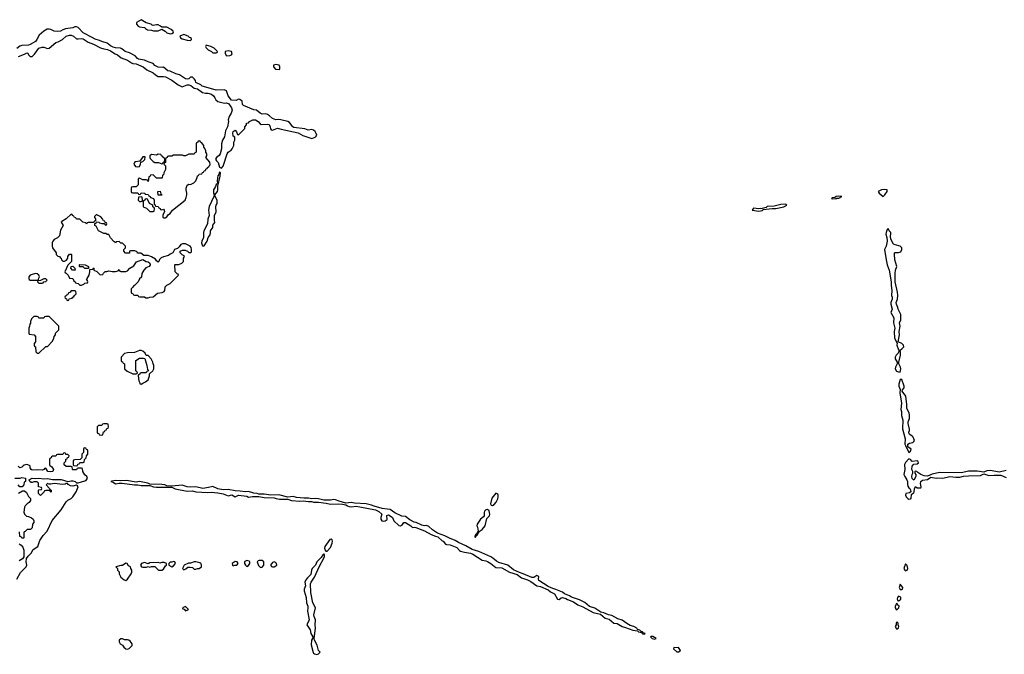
# Model space of a CAD drawing. Header units: inches. Extents: x 2769379 to 2883802, y 684208 to 828654.
# Tile 290 of 298: x 2845125 to 2856670, y 820425 to 827864. Entities that reach past the tile are written whole.
import ezdxf

# ---------------------------------------------------------------- set-up
doc = ezdxf.new("R2010")
doc.units = ezdxf.units.IN
doc.header["$MEASUREMENT"] = 0
doc.layers.add('C8842', color=7, linetype='Continuous')
doc.layers.add('C8852', color=7, linetype='Continuous')

msp = doc.modelspace()

# ---------------------------------------------------------------- linework, layer by layer
at = {"layer": 'C8842', "color": 2, "elevation": 2}
for points in [[(2845110, 827433), (2845181, 827459), (2845210, 827475), (2845222, 827470), (2845230, 827454), (2845250, 827434), (2845270, 827434), (2845300, 827460), (2845350, 827531), (2845390, 827543), (2845410, 827541), (2845450, 827525), (2845470, 827531), (2845550, 827598), (2845576, 827604), (2845629, 827631), (2845669, 827670), (2845710, 827684), (2845730, 827682), (2845756, 827670), (2845790, 827641), (2845810, 827639), (2845850, 827645), (2845870, 827639), (2845930, 827601), (2845990, 827579), (2846073, 827533), (2846110, 827521), (2846153, 827513), (2846190, 827499), (2846244, 827464), (2846272, 827452), (2846317, 827417), (2846390, 827390), (2846437, 827357), (2846450, 827351), (2846490, 827346), (2846572, 827310), (2846616, 827276), (2846690, 827242), (2846717, 827217), (2846750, 827198), (2846810, 827199), (2846833, 827193), (2846910, 827155), (2846982, 827102), (2847030, 827076), (2847090, 827101), (2847110, 827101), (2847133, 827093), (2847170, 827062), (2847210, 827052), (2847270, 827011), (2847303, 827003), (2847330, 827004), (2847376, 826990), (2847399, 826970), (2847415, 826950), (2847426, 826926), (2847447, 826907), (2847527, 826887), (2847551, 826891), (2847577, 826877), (2847610, 826831), (2847615, 826805), (2847603, 826770), (2847581, 826730), (2847571, 826690), (2847575, 826670), (2847563, 826610), (2847537, 826563), (2847526, 826490), (2847505, 826450), (2847491, 826410), (2847491, 826350), (2847476, 826290), (2847466, 826274), (2847432, 826250), (2847422, 826230), (2847431, 826210), (2847451, 826190), (2847470, 826134), (2847490, 826122), (2847513, 826147), (2847557, 826290), (2847569, 826310), (2847605, 826335), (2847618, 826350), (2847638, 826390), (2847638, 826430), (2847648, 826450), (2847647, 826487), (2847630, 826498), (2847627, 826507), (2847624, 826530), (2847628, 826552), (2847651, 826571), (2847666, 826550), (2847678, 826518), (2847690, 826514), (2847720, 826540), (2847766, 826590), (2847766, 826610), (2847786, 826630), (2847786, 826650), (2847810, 826654), (2847818, 826670), (2847858, 826690), (2847891, 826690), (2847921, 826670), (2847943, 826643), (2847956, 826636), (2848030, 826638), (2848050, 826634), (2848064, 826610), (2848065, 826585), (2848075, 826575), (2848090, 826571), (2848150, 826593), (2848190, 826581), (2848390, 826537), (2848447, 826507), (2848550, 826473), (2848591, 826489), (2848602, 826498), (2848609, 826510), (2848603, 826530), (2848590, 826553), (2848570, 826569), (2848550, 826576), (2848506, 826570), (2848470, 826583), (2848340, 826600), (2848327, 826607), (2848290, 826659), (2848270, 826669), (2848188, 826692), (2848165, 826694), (2848128, 826690), (2848090, 826704), (2848056, 826736), (2848030, 826753), (2848010, 826759), (2847970, 826757), (2847944, 826770), (2847902, 826802), (2847870, 826809), (2847750, 826858), (2847738, 826870), (2847735, 826910), (2847706, 826930), (2847690, 826934), (2847665, 826915), (2847610, 826921), (2847569, 826970), (2847549, 827029), (2847522, 827042), (2847430, 827039), (2847280, 827080), (2847266, 827086), (2847250, 827102), (2847190, 827129), (2847185, 827150), (2847172, 827172), (2847150, 827189), (2847130, 827189), (2847110, 827169), (2847090, 827165), (2847070, 827169), (2846999, 827219), (2846958, 827230), (2846890, 827259), (2846864, 827264), (2846810, 827308), (2846796, 827304), (2846750, 827306), (2846710, 827329), (2846689, 827349), (2846630, 827369), (2846590, 827389), (2846520, 827400), (2846508, 827408), (2846481, 827441), (2846414, 827474), (2846362, 827490), (2846324, 827524), (2846309, 827529), (2846250, 827533), (2846221, 827541), (2846190, 827557), (2846150, 827589), (2846087, 827607), (2846061, 827621), (2846010, 827637), (2845977, 827657), (2845870, 827709), (2845812, 827772), (2845790, 827781), (2845770, 827781), (2845750, 827769), (2845662, 827758), (2845630, 827747), (2845602, 827730), (2845570, 827724), (2845530, 827729), (2845490, 827749), (2845470, 827754), (2845447, 827753), (2845410, 827729), (2845355, 827684), (2845327, 827630), (2845311, 827610), (2845250, 827573), (2845230, 827567), (2845150, 827561), (2845128, 827552), (2845090, 827526)], [(2845090, 821306), (2845135, 821385), (2845201, 821450), (2845209, 821470), (2845202, 821510), (2845206, 821550), (2845224, 821576), (2845258, 821610), (2845285, 821655), (2845339, 821690), (2845362, 821758), (2845376, 821784), (2845401, 821819), (2845449, 821870), (2845506, 821994), (2845610, 822118), (2845669, 822211), (2845689, 822231), (2845729, 822250), (2845749, 822270), (2845789, 822330), (2845809, 822390), (2845802, 822402), (2845790, 822409), (2845750, 822397), (2845720, 822400), (2845695, 822415), (2845687, 822427), (2845670, 822428), (2845659, 822421), (2845630, 822416), (2845530, 822429), (2845490, 822418), (2845470, 822418), (2845450, 822426), (2845434, 822410), (2845474, 822370), (2845478, 822358), (2845494, 822350), (2845493, 822327), (2845486, 822330), (2845482, 822342), (2845470, 822346), (2845430, 822346), (2845418, 822342), (2845414, 822330), (2845370, 822288), (2845346, 822310), (2845346, 822350), (2845350, 822354), (2845382, 822358), (2845386, 822370), (2845382, 822382), (2845347, 822387), (2845346, 822430), (2845330, 822446), (2845290, 822446), (2845270, 822438), (2845260, 822440), (2845246, 822450), (2845238, 822470), (2845270, 822490), (2845310, 822485), (2845350, 822490), (2845410, 822484), (2845450, 822488), (2845510, 822475), (2845613, 822473), (2845689, 822451), (2845730, 822460), (2845750, 822458), (2845776, 822450), (2845790, 822436), (2845810, 822435), (2845890, 822458), (2845909, 822470), (2845921, 822490), (2845913, 822510), (2845889, 822530), (2845866, 822570), (2845862, 822602), (2845850, 822606), (2845810, 822606), (2845798, 822602), (2845790, 822586), (2845750, 822586), (2845746, 822590), (2845742, 822622), (2845730, 822626), (2845670, 822626), (2845647, 822647), (2845646, 822670), (2845666, 822690), (2845667, 822713), (2845682, 822718), (2845687, 822733), (2845702, 822738), (2845706, 822750), (2845690, 822766), (2845667, 822767), (2845662, 822782), (2845650, 822786), (2845638, 822782), (2845630, 822766), (2845570, 822766), (2845558, 822762), (2845550, 822746), (2845510, 822746), (2845498, 822742), (2845493, 822727), (2845478, 822722), (2845474, 822710), (2845474, 822650), (2845478, 822638), (2845504, 822624), (2845522, 822590), (2845512, 822570), (2845490, 822564), (2845455, 822570), (2845430, 822606), (2845418, 822602), (2845414, 822590), (2845390, 822582), (2845330, 822589), (2845270, 822583), (2845259, 822590), (2845249, 822610), (2845249, 822630), (2845240, 822640), (2845210, 822649), (2845178, 822642), (2845165, 822635), (2845150, 822618), (2845126, 822610), (2845106, 822630)], [(2845070, 822492), (2845130, 822491), (2845150, 822496), (2845192, 822490), (2845194, 822450), (2845178, 822442), (2845174, 822410), (2845153, 822387), (2845127, 822387), (2845106, 822410)], [(2850000, 821861), (2849965, 821885), (2849923, 821923), (2849895, 821935), (2849870, 821933), (2849840, 821940), (2849774, 821970), (2849750, 821976), (2849701, 822001), (2849650, 822039), (2849606, 822046), (2849522, 822082), (2849470, 822124), (2849435, 822125), (2849374, 822134), (2849281, 822161), (2849250, 822175), (2849186, 822190), (2849050, 822197), (2849010, 822204), (2848950, 822196), (2848870, 822219), (2848830, 822237), (2848810, 822239), (2848770, 822232), (2848690, 822232), (2848630, 822249), (2848593, 822253), (2848550, 822249), (2848510, 822255), (2848456, 822256), (2848370, 822265), (2848330, 822275), (2848270, 822268), (2848165, 822295), (2848070, 822292), (2847990, 822304), (2847930, 822301), (2847908, 822310), (2847870, 822315), (2847810, 822332), (2847770, 822329), (2847710, 822339), (2847650, 822341), (2847570, 822358), (2847510, 822355), (2847450, 822364), (2847390, 822393), (2847341, 822379), (2847271, 822369), (2847191, 822389), (2847130, 822384), (2847090, 822390), (2847030, 822409), (2846910, 822397), (2846850, 822399), (2846826, 822410), (2846790, 822417), (2846650, 822419), (2846628, 822430), (2846530, 822452), (2846490, 822445), (2846376, 822464), (2846310, 822459), (2846250, 822461), (2846205, 822455), (2846194, 822450), (2846223, 822443), (2846250, 822425), (2846290, 822432), (2846328, 822432), (2846470, 822411), (2846510, 822411), (2846550, 822404), (2846650, 822405), (2846694, 822390), (2846730, 822386), (2846910, 822383), (2846950, 822366), (2847090, 822336), (2847150, 822342), (2847190, 822331), (2847330, 822323), (2847370, 822327), (2847450, 822320), (2847510, 822308), (2847570, 822283), (2847614, 822294), (2847650, 822271), (2847690, 822291), (2847790, 822279), (2847810, 822267), (2847855, 822275), (2847930, 822276), (2847990, 822265), (2848110, 822261), (2848131, 822251), (2848170, 822242), (2848270, 822243), (2848314, 822230), (2848410, 822219), (2848450, 822225), (2848510, 822215), (2848550, 822216), (2848570, 822208), (2848628, 822208), (2848718, 822198), (2848770, 822186), (2848868, 822188), (2848910, 822184), (2848950, 822178), (2848970, 822164), (2848990, 822159), (2849010, 822156), (2849070, 822160), (2849115, 822155), (2849298, 822118), (2849338, 822098), (2849372, 822070), (2849359, 822030), (2849361, 822010), (2849371, 821991), (2849390, 821987), (2849410, 821991), (2849433, 822007), (2849430, 822052), (2849450, 822059), (2849470, 822050), (2849498, 822030), (2849512, 821990), (2849570, 821936), (2849590, 821931), (2849613, 821947), (2849629, 821971), (2849650, 821971), (2849712, 821930), (2849730, 821912), (2849750, 821916), (2849769, 821911), (2849873, 821873), (2849950, 821831), (2850000, 821812)], [(2845110, 822314), (2845160, 822340), (2845180, 822340), (2845204, 822324), (2845230, 822274), (2845254, 822250), (2845254, 822230), (2845237, 822203), (2845214, 822190), (2845190, 822166), (2845182, 822150), (2845174, 822090), (2845182, 822070), (2845206, 822046), (2845230, 822042), (2845265, 822025), (2845282, 822010), (2845292, 821990), (2845292, 821970), (2845274, 821950), (2845272, 821908), (2845252, 821888), (2845213, 821887), (2845190, 821866), (2845178, 821862), (2845174, 821850), (2845174, 821790), (2845170, 821786), (2845150, 821786), (2845142, 821802), (2845127, 821807), (2845122, 821862)], [(2845120, 821720), (2845144, 821704), (2845162, 821682), (2845173, 821647), (2845172, 821568), (2845157, 821543), (2845120, 821520)]]:
    msp.add_lwpolyline(points, dxfattribs=at)
for points in [[(2846550, 827864), (2846494, 827830), (2846494, 827810), (2846514, 827790), (2846530, 827782), (2846590, 827774), (2846600, 827760), (2846624, 827744), (2846670, 827742), (2846693, 827733), (2846748, 827732), (2846790, 827754), (2846830, 827731), (2846851, 827711), (2846890, 827698), (2846910, 827702), (2846927, 827713), (2846924, 827730), (2846901, 827750), (2846850, 827775), (2846790, 827775), (2846775, 827790), (2846750, 827803), (2846730, 827804), (2846690, 827795), (2846678, 827798), (2846666, 827810), (2846610, 827828)], [(2847050, 827689), (2847002, 827670), (2847012, 827650), (2847030, 827638), (2847090, 827625), (2847130, 827622), (2847138, 827630), (2847134, 827650), (2847117, 827657), (2847102, 827670)], [(2847310, 827566), (2847302, 827550), (2847310, 827534), (2847334, 827510), (2847373, 827493), (2847390, 827474), (2847430, 827474), (2847442, 827478), (2847446, 827490), (2847406, 827530), (2847366, 827550)], [(2847570, 827499), (2847534, 827490), (2847534, 827470), (2847545, 827445), (2847550, 827442), (2847590, 827445), (2847608, 827452), (2847615, 827465), (2847608, 827490)], [(2848130, 827338), (2848102, 827330), (2848102, 827310), (2848126, 827286), (2848170, 827282), (2848175, 827290), (2848175, 827310), (2848168, 827330)], [(2847230, 826446), (2847218, 826442), (2847213, 826427), (2847198, 826422), (2847194, 826410), (2847194, 826310), (2847178, 826302), (2847170, 826288), (2847110, 826286), (2847070, 826268), (2847050, 826268), (2847035, 826275), (2846930, 826278), (2846910, 826266), (2846870, 826266), (2846858, 826262), (2846853, 826247), (2846838, 826242), (2846834, 826230), (2846834, 826190), (2846818, 826182), (2846814, 826170), (2846834, 826150), (2846834, 826110), (2846814, 826070), (2846813, 826047), (2846798, 826042), (2846794, 826010), (2846790, 826006), (2846730, 826006), (2846690, 826046), (2846658, 826042), (2846653, 826027), (2846638, 826022), (2846632, 825968), (2846626, 825970), (2846622, 825982), (2846610, 825986), (2846570, 825986), (2846530, 826006), (2846518, 826002), (2846514, 825990), (2846513, 825927), (2846490, 825906), (2846450, 825906), (2846438, 825902), (2846434, 825890), (2846434, 825850), (2846438, 825838), (2846450, 825834), (2846510, 825834), (2846518, 825818), (2846530, 825814), (2846542, 825818), (2846550, 825834), (2846592, 825832), (2846598, 825818), (2846630, 825814), (2846638, 825798), (2846654, 825790), (2846658, 825778), (2846694, 825770), (2846702, 825750), (2846702, 825702), (2846713, 825693), (2846718, 825678), (2846750, 825674), (2846758, 825658), (2846774, 825650), (2846778, 825638), (2846790, 825634), (2846810, 825642), (2846818, 825630), (2846822, 825610), (2846804, 825576), (2846802, 825550), (2846810, 825542), (2846830, 825542), (2846850, 825552), (2846870, 825582), (2846890, 825592), (2846918, 825630), (2847064, 825750), (2847079, 825781), (2847085, 825810), (2847086, 825830), (2847076, 825870), (2847076, 825890), (2847090, 825925), (2847110, 825938), (2847130, 825932), (2847166, 825950), (2847190, 825974), (2847207, 826013), (2847210, 826034), (2847222, 826038), (2847230, 826054), (2847262, 826058), (2847267, 826073), (2847282, 826078), (2847287, 826093), (2847302, 826098), (2847307, 826113), (2847322, 826118), (2847326, 826130), (2847342, 826138), (2847346, 826150), (2847358, 826162), (2847356, 826196), (2847308, 826248), (2847318, 826270), (2847318, 826290), (2847308, 826310), (2847307, 826327), (2847296, 826356), (2847286, 826370), (2847286, 826390), (2847267, 826407), (2847262, 826422), (2847247, 826427), (2847242, 826442)], [(2846595, 826255), (2846570, 826255), (2846534, 826206), (2846483, 826197), (2846471, 826189), (2846465, 826170), (2846484, 826144), (2846510, 826138), (2846530, 826142), (2846542, 826170), (2846546, 826194), (2846570, 826202), (2846594, 826226)], [(2846750, 826286), (2846730, 826278), (2846670, 826282), (2846652, 826270), (2846651, 826250), (2846657, 826237), (2846690, 826202), (2846710, 826192), (2846752, 826192), (2846790, 826174), (2846802, 826178), (2846807, 826193), (2846822, 826198), (2846826, 826230), (2846822, 826242), (2846807, 826247), (2846802, 826262), (2846787, 826267), (2846782, 826282)], [(2847470, 826078), (2847462, 826050), (2847448, 826032), (2847443, 826010), (2847441, 825970), (2847445, 825950), (2847440, 825940), (2847428, 825932), (2847421, 825910), (2847396, 825870), (2847396, 825836), (2847405, 825810), (2847402, 825790), (2847346, 825674), (2847339, 825630), (2847347, 825570), (2847330, 825526), (2847327, 825470), (2847284, 825390), (2847279, 825370), (2847279, 825310), (2847261, 825270), (2847258, 825250), (2847264, 825224), (2847270, 825214), (2847290, 825214), (2847322, 825270), (2847334, 825310), (2847357, 825343), (2847364, 825370), (2847364, 825390), (2847388, 825430), (2847390, 825454), (2847415, 825485), (2847409, 825510), (2847409, 825570), (2847429, 825610), (2847425, 825670), (2847429, 825691), (2847442, 825710), (2847439, 825750), (2847418, 825790), (2847415, 825810), (2847444, 825850), (2847449, 825870), (2847448, 825912), (2847477, 826030), (2847478, 826070)], [(2846790, 825806), (2846749, 825809), (2846746, 825850), (2846773, 825853), (2846782, 825822), (2846792, 825812)], [(2846550, 825786), (2846518, 825782), (2846514, 825750), (2846530, 825734), (2846550, 825734), (2846562, 825738), (2846566, 825750), (2846562, 825782)], [(2846610, 825766), (2846598, 825762), (2846593, 825747), (2846578, 825742), (2846574, 825730), (2846574, 825670), (2846613, 825653), (2846650, 825614), (2846690, 825614), (2846702, 825618), (2846706, 825650), (2846702, 825662), (2846686, 825670), (2846686, 825690), (2846646, 825710), (2846622, 825762)], [(2845730, 825586), (2845671, 825529), (2845620, 825500), (2845612, 825490), (2845634, 825450), (2845604, 825396), (2845594, 825330), (2845570, 825306), (2845530, 825288), (2845512, 825270), (2845505, 825250), (2845505, 825210), (2845511, 825190), (2845552, 825130), (2845554, 825110), (2845573, 825093), (2845594, 825090), (2845598, 825078), (2845612, 825070), (2845614, 825050), (2845633, 825033), (2845650, 825032), (2845675, 825045), (2845688, 825070), (2845688, 825090), (2845710, 825114), (2845730, 825114), (2845734, 825110), (2845734, 825030), (2845690, 824986), (2845654, 824910), (2845658, 824898), (2845670, 824894), (2845692, 824870), (2845710, 824834), (2845750, 824832), (2845762, 824802), (2845774, 824790), (2845778, 824778), (2845810, 824772), (2845830, 824754), (2845850, 824754), (2845876, 824764), (2845890, 824774), (2845922, 824778), (2845926, 824790), (2845922, 824802), (2845908, 824810), (2845918, 824822), (2845918, 824830), (2845938, 824870), (2845948, 824910), (2845946, 824934), (2845982, 824938), (2845990, 824954), (2845994, 824950), (2845994, 824930), (2846030, 824914), (2846070, 824874), (2846102, 824878), (2846107, 824893), (2846128, 824912), (2846147, 824913), (2846170, 824922), (2846210, 824912), (2846250, 824912), (2846278, 824922), (2846290, 824934), (2846298, 824918), (2846310, 824914), (2846370, 824912), (2846390, 824922), (2846418, 824950), (2846462, 824978), (2846495, 825025), (2846570, 825054), (2846610, 825031), (2846630, 825026), (2846650, 825011), (2846656, 824990), (2846642, 824970), (2846606, 824954), (2846582, 824930), (2846558, 824890), (2846552, 824848), (2846530, 824826), (2846514, 824790), (2846473, 824747), (2846458, 824742), (2846453, 824727), (2846434, 824710), (2846434, 824670), (2846438, 824658), (2846453, 824653), (2846458, 824638), (2846470, 824634), (2846510, 824634), (2846518, 824618), (2846530, 824614), (2846590, 824614), (2846604, 824604), (2846630, 824602), (2846653, 824613), (2846690, 824614), (2846740, 824660), (2846795, 824665), (2846820, 824680), (2846828, 824690), (2846830, 824732), (2846850, 824752), (2846888, 824772), (2846986, 824870), (2846982, 824882), (2846970, 824886), (2846948, 824910), (2846946, 824990), (2846950, 824994), (2846990, 824994), (2847026, 825010), (2847046, 825030), (2847046, 825070), (2847058, 825090), (2847055, 825095), (2847029, 825109), (2847008, 825130), (2847006, 825150), (2847036, 825164), (2847064, 825164), (2847092, 825152), (2847110, 825134), (2847130, 825134), (2847138, 825142), (2847138, 825170), (2847135, 825195), (2847126, 825210), (2847070, 825238), (2847036, 825236), (2847014, 825230), (2846997, 825203), (2846977, 825183), (2846942, 825170), (2846922, 825130), (2846890, 825115), (2846870, 825099), (2846810, 825084), (2846786, 825074), (2846766, 825054), (2846758, 825030), (2846750, 825022), (2846730, 825038), (2846718, 825058), (2846670, 825085), (2846630, 825099), (2846580, 825100), (2846547, 825127), (2846508, 825128), (2846502, 825142), (2846476, 825156), (2846424, 825156), (2846414, 825150), (2846413, 825127), (2846367, 825127), (2846346, 825150), (2846346, 825170), (2846366, 825190), (2846366, 825210), (2846330, 825246), (2846310, 825246), (2846290, 825266), (2846258, 825262), (2846250, 825246), (2846242, 825262), (2846230, 825266), (2846190, 825306), (2846170, 825346), (2846150, 825346), (2846136, 825356), (2846110, 825358), (2846048, 825390), (2846022, 825442), (2846006, 825450), (2846006, 825474), (2846022, 825478), (2846026, 825494), (2846052, 825492), (2846062, 825482), (2846090, 825474), (2846114, 825474), (2846130, 825454), (2846142, 825458), (2846146, 825470), (2846142, 825482), (2846126, 825486), (2846122, 825502), (2846107, 825507), (2846098, 825530), (2846075, 825555), (2846030, 825578), (2846022, 825578), (2846002, 825558), (2846004, 825544), (2846014, 825530), (2846014, 825506), (2845998, 825502), (2845994, 825486), (2845930, 825486), (2845918, 825482), (2845910, 825468), (2845902, 825482), (2845866, 825490), (2845830, 825526), (2845790, 825526), (2845782, 825542), (2845767, 825547), (2845762, 825562), (2845746, 825570), (2845742, 825582)], [(2845930, 824946), (2845890, 824948), (2845870, 824966), (2845830, 824966), (2845826, 824970), (2845826, 824990), (2845830, 824994), (2845892, 824992), (2845933, 824973), (2845934, 824946)], [(2845310, 824889), (2845270, 824879), (2845250, 824869), (2845231, 824850), (2845231, 824830), (2845238, 824818), (2845250, 824811), (2845330, 824812), (2845346, 824814), (2845346, 824826), (2845358, 824850), (2845349, 824870), (2845330, 824884)], [(2845770, 824928), (2845746, 824930), (2845726, 824950), (2845728, 824972), (2845750, 824974), (2845773, 824953), (2845774, 824930)], [(2845430, 824826), (2845410, 824826), (2845384, 824816), (2845370, 824806), (2845338, 824802), (2845334, 824790), (2845350, 824774), (2845390, 824774), (2845402, 824778), (2845407, 824793), (2845430, 824794), (2845446, 824810)], [(2845770, 824686), (2845730, 824686), (2845713, 824667), (2845698, 824662), (2845693, 824647), (2845678, 824642), (2845673, 824627), (2845658, 824622), (2845654, 824610), (2845658, 824598), (2845673, 824593), (2845678, 824578), (2845690, 824574), (2845702, 824578), (2845707, 824593), (2845742, 824598), (2845747, 824613), (2845762, 824618), (2845767, 824633), (2845786, 824650), (2845782, 824682)], [(2845470, 824386), (2845430, 824386), (2845418, 824382), (2845410, 824366), (2845350, 824366), (2845342, 824382), (2845330, 824386), (2845290, 824386), (2845264, 824356), (2845253, 824327), (2845252, 824308), (2845244, 824296), (2845242, 824270), (2845234, 824250), (2845234, 824190), (2845238, 824178), (2845294, 824170), (2845312, 824150), (2845312, 824090), (2845294, 824070), (2845294, 824050), (2845298, 824038), (2845312, 824030), (2845314, 823970), (2845330, 823954), (2845350, 823954), (2845430, 824034), (2845450, 824034), (2845510, 824094), (2845527, 824133), (2845528, 824152), (2845546, 824170), (2845546, 824190), (2845586, 824230), (2845586, 824270)], [(2846550, 823988), (2846530, 823988), (2846470, 823962), (2846390, 823959), (2846354, 823950), (2846314, 823910), (2846314, 823870), (2846318, 823858), (2846330, 823854), (2846338, 823838), (2846354, 823830), (2846354, 823770), (2846384, 823744), (2846450, 823714), (2846490, 823714), (2846502, 823718), (2846506, 823730), (2846488, 823748), (2846489, 823871), (2846530, 823896), (2846578, 823898), (2846592, 823892), (2846618, 823810), (2846622, 823762), (2846634, 823750), (2846618, 823742), (2846610, 823726), (2846550, 823726), (2846538, 823722), (2846534, 823710), (2846518, 823702), (2846514, 823690), (2846522, 823630), (2846534, 823606), (2846534, 823594), (2846550, 823592), (2846570, 823602), (2846601, 823619), (2846630, 823642), (2846648, 823690), (2846647, 823713), (2846688, 823750), (2846698, 823770), (2846698, 823810), (2846689, 823829), (2846688, 823848), (2846668, 823890), (2846630, 823926), (2846610, 823926), (2846595, 823955), (2846570, 823978)], [(2846150, 823126), (2846110, 823126), (2846098, 823122), (2846090, 823106), (2846050, 823106), (2846034, 823090), (2846034, 823030), (2846038, 823018), (2846053, 823013), (2846058, 822998), (2846090, 822994), (2846102, 822998), (2846107, 823033), (2846122, 823038), (2846127, 823053), (2846142, 823058), (2846147, 823073), (2846162, 823078), (2846166, 823090), (2846162, 823122)], [(2845890, 822846), (2845878, 822842), (2845874, 822830), (2845874, 822790), (2845854, 822770), (2845854, 822730), (2845833, 822707), (2845770, 822706), (2845758, 822702), (2845754, 822690), (2845754, 822650), (2845758, 822638), (2845790, 822634), (2845802, 822638), (2845807, 822653), (2845822, 822658), (2845830, 822674), (2845870, 822674), (2845882, 822678), (2845886, 822710), (2845906, 822730), (2845907, 822753), (2845926, 822770), (2845926, 822810), (2845922, 822822), (2845907, 822827), (2845902, 822842)], [(2848776, 821776), (2848763, 821770), (2848702, 821690), (2848699, 821670), (2848706, 821646), (2848715, 821635), (2848730, 821633), (2848770, 821676), (2848791, 821729), (2848794, 821750), (2848790, 821768)], [(2847790, 821524), (2847766, 821514), (2847762, 821510), (2847762, 821490), (2847771, 821470), (2847790, 821456), (2847810, 821465), (2847822, 821490), (2847822, 821510), (2847817, 821517)], [(2847970, 821526), (2847935, 821525), (2847920, 821520), (2847911, 821509), (2847925, 821465), (2847950, 821443), (2847970, 821447), (2847987, 821470), (2847986, 821510)], [(2848690, 821602), (2848678, 821590), (2848661, 821559), (2848611, 821510), (2848594, 821470), (2848555, 821430), (2848546, 821410), (2848539, 821361), (2848498, 821322), (2848480, 821300), (2848470, 821270), (2848477, 821230), (2848462, 821190), (2848459, 821170), (2848484, 821090), (2848488, 821030), (2848503, 820990), (2848505, 820970), (2848500, 820930), (2848518, 820830), (2848493, 820770), (2848532, 820712), (2848540, 820670), (2848561, 820630), (2848558, 820610), (2848548, 820592), (2848543, 820537), (2848566, 820446), (2848570, 820438), (2848582, 820430), (2848610, 820425), (2848629, 820431), (2848649, 820450), (2848630, 820470), (2848614, 820534), (2848581, 820590), (2848577, 820610), (2848593, 820730), (2848590, 820770), (2848592, 820830), (2848577, 820870), (2848576, 820890), (2848594, 820970), (2848564, 821030), (2848539, 821150), (2848536, 821250), (2848541, 821270), (2848581, 821330), (2848641, 821459), (2848690, 821551), (2848698, 821570), (2848699, 821590)], [(2846370, 821494), (2846330, 821468), (2846310, 821468), (2846254, 821450), (2846274, 821430), (2846272, 821410), (2846291, 821391), (2846291, 821370), (2846312, 821330), (2846350, 821298), (2846370, 821292), (2846390, 821305), (2846433, 821367), (2846439, 821390), (2846442, 821410), (2846428, 821430), (2846426, 821450), (2846403, 821463), (2846386, 821490)], [(2846790, 821502), (2846770, 821495), (2846750, 821502), (2846650, 821498), (2846630, 821486), (2846590, 821502), (2846554, 821490), (2846542, 821470), (2846552, 821452), (2846570, 821445), (2846614, 821446), (2846630, 821454), (2846650, 821446), (2846670, 821454), (2846710, 821454), (2846752, 821412), (2846790, 821411), (2846810, 821422), (2846836, 821464), (2846846, 821470), (2846846, 821490), (2846820, 821500)], [(2846930, 821515), (2846910, 821506), (2846890, 821506), (2846874, 821490), (2846874, 821470), (2846898, 821458), (2846910, 821452), (2846930, 821462), (2846954, 821490), (2846946, 821510)], [(2847190, 821509), (2847170, 821509), (2847130, 821494), (2847106, 821494), (2847054, 821470), (2847036, 821430), (2847050, 821416), (2847074, 821426), (2847095, 821445), (2847125, 821445), (2847150, 821442), (2847170, 821422), (2847190, 821422), (2847210, 821432), (2847230, 821432), (2847258, 821450), (2847256, 821476), (2847248, 821488), (2847236, 821496)], [(2847650, 821514), (2847618, 821490), (2847622, 821470), (2847630, 821462), (2847649, 821471), (2847670, 821472), (2847688, 821490), (2847675, 821510)], [(2848110, 821509), (2848090, 821502), (2848067, 821470), (2848076, 821456), (2848090, 821451), (2848110, 821451), (2848130, 821461), (2848139, 821470), (2848135, 821490), (2848123, 821503)], [(2847070, 820986), (2847034, 820970), (2847038, 820958), (2847053, 820953), (2847070, 820934), (2847090, 820942), (2847106, 820950)], [(2846330, 820608), (2846310, 820608), (2846292, 820590), (2846292, 820570), (2846302, 820550), (2846331, 820531), (2846345, 820510), (2846368, 820488), (2846390, 820485), (2846410, 820492), (2846446, 820530), (2846446, 820550), (2846420, 820580), (2846406, 820590), (2846390, 820595), (2846356, 820596)]]:
    msp.add_lwpolyline(points, close=True, dxfattribs=at)
at = {"layer": 'C8852', "color": 2, "elevation": 2}
for points in [[(2854730, 825797), (2854694, 825790), (2854694, 825786), (2854682, 825778), (2854650, 825775), (2854642, 825770), (2854650, 825765), (2854690, 825767), (2854706, 825770), (2854706, 825774), (2854730, 825772), (2854766, 825790)], [(2855270, 825874), (2855230, 825869), (2855192, 825850), (2855202, 825830), (2855250, 825792), (2855270, 825812), (2855295, 825850), (2855298, 825870)], [(2854110, 825702), (2854050, 825699), (2853970, 825678), (2853890, 825674), (2853878, 825662), (2853832, 825650), (2853834, 825646), (2853812, 825652), (2853790, 825649), (2853730, 825655), (2853712, 825630), (2853790, 825619), (2853830, 825628), (2853838, 825630), (2853842, 825638), (2853949, 825651), (2853991, 825651), (2854086, 825670), (2854122, 825690)], [(2855310, 825418), (2855297, 825403), (2855283, 825370), (2855282, 825350), (2855294, 825310), (2855297, 825270), (2855283, 825210), (2855267, 825170), (2855285, 825050), (2855297, 824990), (2855319, 824930), (2855344, 824790), (2855342, 824750), (2855350, 824690), (2855347, 824630), (2855354, 824610), (2855354, 824590), (2855339, 824550), (2855339, 824530), (2855357, 824470), (2855338, 824430), (2855375, 824370), (2855371, 824310), (2855386, 824250), (2855379, 824210), (2855381, 824130), (2855413, 824073), (2855411, 824050), (2855430, 823994), (2855450, 823992), (2855470, 824006), (2855493, 824030), (2855489, 824050), (2855470, 824069), (2855426, 824090), (2855442, 824170), (2855437, 824210), (2855449, 824270), (2855442, 824310), (2855455, 824345), (2855457, 824390), (2855455, 824410), (2855426, 824470), (2855423, 824490), (2855405, 824530), (2855402, 824550), (2855417, 824590), (2855422, 824630), (2855417, 824670), (2855389, 824790), (2855389, 824890), (2855395, 824930), (2855409, 824970), (2855388, 825048), (2855383, 825117), (2855384, 825130), (2855390, 825136), (2855430, 825135), (2855456, 825144), (2855469, 825170), (2855469, 825189), (2855448, 825210), (2855390, 825224), (2855370, 825234), (2855343, 825283), (2855334, 825310), (2855338, 825370), (2855321, 825390)], [(2855450, 823986), (2855438, 823982), (2855425, 823955), (2855402, 823930), (2855392, 823910), (2855392, 823890), (2855414, 823850), (2855414, 823830), (2855394, 823790), (2855391, 823770), (2855406, 823746), (2855430, 823736), (2855450, 823734), (2855456, 823770), (2855452, 823790), (2855433, 823830), (2855433, 823850), (2855453, 823930), (2855454, 823970)], [(2855470, 823646), (2855450, 823646), (2855435, 823590), (2855435, 823570), (2855447, 823530), (2855446, 823490), (2855464, 823370), (2855455, 823295), (2855463, 823270), (2855465, 823225), (2855479, 823170), (2855477, 823070), (2855507, 822950), (2855505, 822890), (2855510, 822874), (2855550, 822792), (2855570, 822805), (2855579, 822830), (2855538, 822858), (2855538, 822890), (2855559, 822901), (2855598, 822910), (2855610, 822918), (2855617, 822930), (2855601, 822970), (2855590, 822984), (2855561, 823001), (2855554, 823010), (2855549, 823029), (2855557, 823050), (2855557, 823063), (2855541, 823130), (2855541, 823150), (2855557, 823190), (2855560, 823230), (2855554, 823254), (2855527, 823307), (2855526, 823354), (2855515, 823450), (2855474, 823510), (2855475, 823525), (2855494, 823550), (2855496, 823570)], [(2850710, 822315), (2850663, 822257), (2850646, 822190), (2850652, 822172), (2850670, 822171), (2850690, 822183), (2850713, 822210), (2850732, 822248), (2850736, 822270), (2850736, 822290), (2850730, 822302)], [(2850610, 822122), (2850590, 822118), (2850577, 822103), (2850571, 822089), (2850571, 822049), (2850565, 822035), (2850530, 822009), (2850491, 821950), (2850487, 821930), (2850494, 821914), (2850502, 821870), (2850500, 821860), (2850490, 821858), (2850484, 821836), (2850474, 821830), (2850478, 821822), (2850470, 821826), (2850462, 821810), (2850462, 821802), (2850470, 821794), (2850480, 821820), (2850490, 821822), (2850506, 821850), (2850502, 821858), (2850510, 821854), (2850514, 821866), (2850549, 821890), (2850582, 821930), (2850602, 822018), (2850635, 822050), (2850638, 822070), (2850630, 822106)], [(2855510, 821486), (2855492, 821430), (2855502, 821410), (2855510, 821405), (2855530, 821412), (2855539, 821430), (2855530, 821466)], [(2855450, 821248), (2855436, 821210), (2855450, 821185), (2855470, 821185), (2855478, 821190), (2855482, 821210)], [(2855430, 821108), (2855418, 821090), (2855414, 821074), (2855418, 821058), (2855430, 821054), (2855450, 821062), (2855458, 821070), (2855455, 821090), (2855450, 821098)], [(2855410, 821026), (2855392, 820990), (2855392, 820970), (2855402, 820950), (2855410, 820945), (2855435, 820970), (2855438, 820990), (2855423, 821003)], [(2855410, 820806), (2855402, 820790), (2855402, 820770), (2855392, 820750), (2855405, 820725), (2855410, 820722), (2855430, 820734), (2855434, 820750), (2855426, 820770), (2855426, 820790)], [(2852526, 820634), (2852522, 820630), (2852542, 820610), (2852570, 820601), (2852588, 820610), (2852550, 820633)], [(2852794, 820506), (2852791, 820490), (2852830, 820455), (2852850, 820455), (2852870, 820465), (2852875, 820470), (2852850, 820504), (2852802, 820502)]]:
    msp.add_lwpolyline(points, close=True, dxfattribs=at)
for points in [[(2856690, 822578), (2856610, 822559), (2856510, 822578), (2856465, 822575), (2856430, 822562), (2856352, 822572), (2856250, 822572), (2856168, 822552), (2855910, 822555), (2855823, 822537), (2855770, 822514), (2855730, 822519), (2855690, 822534), (2855655, 822555), (2855646, 822570), (2855630, 822574), (2855622, 822570), (2855622, 822550), (2855632, 822532), (2855631, 822510), (2855610, 822466), (2855590, 822488), (2855587, 822510), (2855590, 822534), (2855598, 822550), (2855598, 822570), (2855586, 822590), (2855589, 822631), (2855610, 822654), (2855650, 822658), (2855662, 822670), (2855660, 822680), (2855658, 822690), (2855650, 822694), (2855590, 822686), (2855570, 822708), (2855550, 822718), (2855510, 822674), (2855499, 822650), (2855502, 822590), (2855493, 822533), (2855502, 822510), (2855528, 822470), (2855535, 822450), (2855534, 822414), (2855538, 822398), (2855550, 822378), (2855562, 822370), (2855572, 822352), (2855574, 822330), (2855560, 822320), (2855514, 822310), (2855511, 822290), (2855521, 822270), (2855538, 822250), (2855550, 822244), (2855570, 822247), (2855578, 822250), (2855583, 822297), (2855610, 822322), (2855613, 822330), (2855616, 822364), (2855627, 822393), (2855650, 822378), (2855690, 822378), (2855697, 822390), (2855689, 822429), (2855690, 822452), (2855710, 822466), (2855770, 822476), (2855810, 822501), (2855870, 822491), (2855890, 822494), (2855950, 822491), (2856030, 822508), (2856100, 822500), (2856150, 822500), (2856190, 822514), (2856250, 822519), (2856390, 822521), (2856430, 822541), (2856490, 822522), (2856550, 822526), (2856630, 822525), (2856690, 822499)], [(2850000, 821812), (2850030, 821801), (2850077, 821757), (2850091, 821750), (2850118, 821718), (2850130, 821711), (2850174, 821710), (2850250, 821679), (2850283, 821643), (2850295, 821635), (2850341, 821621), (2850410, 821610), (2850439, 821599), (2850547, 821527), (2850590, 821523), (2850610, 821515), (2850651, 821490), (2850710, 821443), (2850778, 821438), (2850868, 821388), (2850959, 821359), (2851010, 821323), (2851078, 821298), (2851117, 821277), (2851188, 821228), (2851230, 821219), (2851322, 821182), (2851350, 821159), (2851395, 821135), (2851430, 821071), (2851450, 821067), (2851473, 821087), (2851490, 821091), (2851530, 821079), (2851550, 821067), (2851620, 821040), (2851670, 821007), (2851730, 820983), (2851850, 820914), (2851934, 820894), (2851990, 820851), (2852037, 820837), (2852091, 820791), (2852130, 820786), (2852190, 820751), (2852230, 820741), (2852314, 820710), (2852370, 820702), (2852382, 820690), (2852420, 820680), (2852422, 820670), (2852430, 820665), (2852450, 820662), (2852456, 820664), (2852458, 820670), (2852436, 820676), (2852430, 820686), (2852422, 820682), (2852426, 820690), (2852414, 820694), (2852398, 820710), (2852370, 820718), (2852362, 820730), (2852328, 820750), (2852284, 820764), (2852245, 820785), (2852190, 820824), (2852140, 820840), (2852070, 820879), (2852030, 820889), (2851973, 820913), (2851941, 820921), (2851870, 820965), (2851807, 820987), (2851751, 821031), (2851690, 821065), (2851595, 821095), (2851570, 821112), (2851515, 821135), (2851490, 821152), (2851410, 821187), (2851376, 821196), (2851322, 821222), (2851214, 821290), (2851209, 821310), (2851213, 821333), (2851203, 821343), (2851190, 821349), (2851154, 821326), (2851130, 821325), (2851030, 821369), (2850984, 821384), (2850917, 821417), (2850849, 821469), (2850742, 821502), (2850717, 821517), (2850674, 821554), (2850650, 821569), (2850508, 821630), (2850430, 821655), (2850357, 821697), (2850270, 821735), (2850230, 821761), (2850165, 821785), (2850110, 821813), (2850025, 821845), (2850000, 821861)]]:
    msp.add_lwpolyline(points, dxfattribs=at)

doc.saveas('drawing.dxf')
